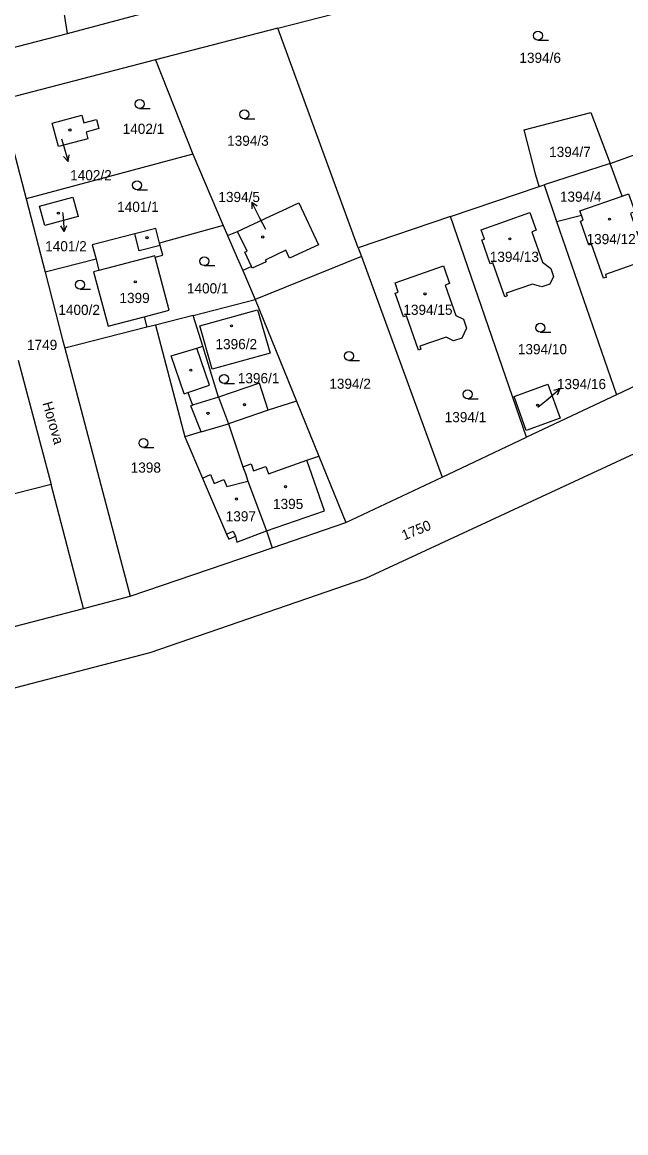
# Model space of a CAD drawing. Extents: x -724107 to -720612, y -1045267 to -1038441.
# Drawn here: x -722467.4 to -722366.5, y -1044248.2 to -1044062.5 of the extents above; entities that cross this region are included whole.
import ezdxf

# ---------------------------------------------------------------- set-up
doc = ezdxf.new("R2010")
doc.units = 0
for name, color, linetype in [('Hranice parcel', 7, 'Continuous'), ('Parcelní čísla', 7, 'Continuous'), ('Pop  PČ popisy', 7, 'Continuous'), ('Vnitřní kresba', 7, 'Continuous'), ('Značky budov', 7, 'Continuous'), ('Značky kultur', 7, 'Continuous')]:
    doc.layers.add(name, color=color, linetype=linetype)

msp = doc.modelspace()

# ---------------------------------------------------------------- linework, layer by layer
at = {"layer": 'Hranice parcel'}
for p, q in [((-722459.84, -1044064.36), (-722463.52, -1044040.54)), ((-722459.84, -1044064.36), (-722444.19, -1044060.22)), ((-722424.66, -1044063.48), (-722445.14, -1044068.79)), ((-722411.22, -1044100.24), (-722424.66, -1044063.48)), ((-722445.14, -1044068.79), (-722438.86, -1044084.57)), ((-722438.86, -1044084.57), (-722466.75, -1044092.04)), ((-722438.86, -1044084.57), (-722433.77, -1044096.47)), ((-722369.11, -1044086.14), (-722364.1, -1044084.33)), ((-722369.11, -1044086.14), (-722380.13, -1044089.7)), ((-722367.07, -1044091.58), (-722369.11, -1044086.14)), ((-722380.95, -1044089.96), (-722380.13, -1044089.7)), ((-722380.13, -1044089.7), (-722378.03, -1044095.81)), ((-722395.76, -1044094.99), (-722380.95, -1044089.96)), ((-722466.75, -1044092.04), (-722463.58, -1044104.3)), ((-722395.76, -1044094.99), (-722411.22, -1044100.24)), ((-722383.05, -1044131.9), (-722395.76, -1044094.99)), ((-722378.03, -1044095.81), (-722373.88, -1044094.74)), ((-722433.77, -1044096.47), (-722433.05, -1044098.14)), ((-722378.03, -1044095.81), (-722368.04, -1044124.81)), ((-722411.22, -1044100.24), (-722410.69, -1044101.68)), ((-722455.06, -1044102.15), (-722463.58, -1044104.3)), ((-722410.69, -1044101.68), (-722428.46, -1044108.87)), ((-722410.69, -1044101.68), (-722397.19, -1044138.58)), ((-722430.53, -1044104.04), (-722428.46, -1044108.87)), ((-722438.8, -1044111.56), (-722428.46, -1044108.87)), ((-722428.46, -1044108.87), (-722421.53, -1044125.89)), ((-722447.03, -1044111.77), (-722446.54, -1044113.52)), ((-722438.8, -1044111.56), (-722445.13, -1044113.16)), ((-722446.54, -1044113.52), (-722460.29, -1044116.99)), ((-722445.13, -1044113.16), (-722446.54, -1044113.52)), ((-722460.29, -1044116.99), (-722449.33, -1044158.5)), ((-722352.7, -1044117.57), (-722368.04, -1044124.81)), ((-722468.09, -1044119.04), (-722462.57, -1044139.84)), ((-722368.04, -1044124.81), (-722383.05, -1044131.9)), ((-722397.19, -1044138.58), (-722383.05, -1044131.9)), ((-722462.57, -1044139.84), (-722478.03, -1044143.75)), ((-722457.16, -1044160.55), (-722462.57, -1044139.84)), ((-722413.27, -1044146.18), (-722397.19, -1044138.58)), ((-722425.63, -1044150.4), (-722413.27, -1044146.18)), ((-722426.54, -1044147.57), (-722425.63, -1044150.4)), ((-722449.33, -1044158.5), (-722425.63, -1044150.4)), ((-722457.16, -1044160.55), (-722449.33, -1044158.5)), ((-722486.01, -1044168.02), (-722457.16, -1044160.55))]:
    msp.add_line(p, q, dxfattribs=at)
for points in [[(-722484.12, -1044025.55), (-722473.03, -1044067.78), (-722459.84, -1044064.36)], [(-722424.66, -1044063.48), (-722356.91, -1044046.08), (-722346.9, -1044078.09)], [(-722445.14, -1044068.79), (-722471.04, -1044075.53), (-722466.75, -1044092.04)], [(-722456.7, -1044080.86), (-722456.4, -1044081.97), (-722461.33, -1044083.29), (-722462.38, -1044079.38), (-722457.45, -1044078.06), (-722457.11, -1044079.32), (-722454.99, -1044078.74), (-722454.57, -1044080.29), (-722456.7, -1044080.86)], [(-722380.95, -1044089.96), (-722381.51, -1044088.05), (-722383.46, -1044080.48), (-722372.3, -1044077.6), (-722369.11, -1044086.14)], [(-722373.88, -1044094.74), (-722374.13, -1044094.05), (-722367.07, -1044091.58)], [(-722367.07, -1044091.58), (-722366, -1044091.2), (-722364.95, -1044094.17), (-722365.67, -1044094.49), (-722364, -1044099.27), (-722362.66, -1044100.15), (-722362.11, -1044101.62), (-722362.49, -1044103.1), (-722363.98, -1044103.64), (-722365.27, -1044103.06), (-722369.88, -1044104.7), (-722369.76, -1044105.17), (-722370.19, -1044105.29), (-722372.18, -1044099.61), (-722372.66, -1044099.78), (-722374.06, -1044095.79), (-722373.58, -1044095.62), (-722373.88, -1044094.74)], [(-722464.51, -1044093.24), (-722458.92, -1044091.73), (-722458.03, -1044094.98), (-722463.64, -1044096.47), (-722464.51, -1044093.24)], [(-722433.05, -1044098.14), (-722431.38, -1044097.48), (-722425.95, -1044094.95), (-722423.85, -1044093.97), (-722421.13, -1044092.7), (-722417.87, -1044099.7), (-722422.69, -1044101.95), (-722423.31, -1044100.63), (-722426.76, -1044102.27), (-722426.63, -1044102.55), (-722428.92, -1044103.61), (-722429.05, -1044103.34), (-722430.53, -1044104.04)], [(-722382.09, -1044106.28), (-722386.47, -1044107.8), (-722386.32, -1044108.24), (-722386.72, -1044108.42), (-722388.69, -1044102.76), (-722389.15, -1044102.91), (-722390.54, -1044098.91), (-722390.09, -1044098.76), (-722390.64, -1044097.19), (-722382.49, -1044094.31), (-722381.44, -1044097.29), (-722382.19, -1044097.54), (-722380.42, -1044102.65), (-722379.03, -1044103.66), (-722378.57, -1044105), (-722379.18, -1044106.3), (-722380.5, -1044106.77), (-722382.09, -1044106.28)], [(-722444.43, -1044099.42), (-722445.06, -1044097.01), (-722448.58, -1044097.91), (-722455.68, -1044099.73), (-722455.06, -1044102.15)], [(-722433.77, -1044096.47), (-722444.03, -1044099.31), (-722444.43, -1044099.42)], [(-722433.05, -1044098.14), (-722431.43, -1044101.92), (-722430.53, -1044104.04)], [(-722447.03, -1044111.77), (-722442.81, -1044110.66), (-722445.15, -1044101.77), (-722443.89, -1044101.43), (-722444.32, -1044099.81), (-722444.43, -1044099.42)], [(-722455.06, -1044102.15), (-722454.58, -1044104.02), (-722455.48, -1044104.25), (-722453.02, -1044113.34), (-722447.03, -1044111.77)], [(-722463.58, -1044104.3), (-722460.65, -1044115.59), (-722460.29, -1044116.99)], [(-722403.65, -1044111.76), (-722405.05, -1044107.8), (-722404.56, -1044107.63), (-722405.06, -1044106.09), (-722396.95, -1044103.22), (-722395.93, -1044106.22), (-722396.68, -1044106.47), (-722394.9, -1044111.56), (-722393.62, -1044112.16), (-722393.09, -1044113.64), (-722393.87, -1044115.31), (-722395.27, -1044115.77), (-722396.53, -1044115.18), (-722400.91, -1044116.7), (-722400.75, -1044117.16), (-722401.16, -1044117.32), (-722403.15, -1044111.6), (-722403.65, -1044111.76)], [(-722434.55, -1044125.22), (-722437.2, -1044116.7), (-722438.8, -1044111.56)], [(-722437.71, -1044113.25), (-722428.05, -1044110.58), (-722425.93, -1044117.85), (-722435.62, -1044120.53), (-722437.71, -1044113.25)], [(-722445.13, -1044113.16), (-722440.23, -1044131.86), (-722437.27, -1044138.74), (-722436.63, -1044140.22), (-722433.23, -1044148.11), (-722432.87, -1044148.94), (-722431.76, -1044148.46), (-722431.52, -1044149.45), (-722426.54, -1044147.57)], [(-722324.82, -1044115.98), (-722410.02, -1044155.53), (-722446.04, -1044167.99), (-722575.31, -1044201.65), (-722763.76, -1044250.53), (-722768.54, -1044251.38), (-722789.41, -1044252.9), (-722791.7, -1044253.04)], [(-722421.53, -1044125.89), (-722426.28, -1044127.39), (-722427.71, -1044122.89), (-722434.55, -1044125.22)], [(-722385.15, -1044125.08), (-722379.49, -1044123.04), (-722377.44, -1044128.73), (-722383.12, -1044130.8), (-722385.15, -1044125.08)], [(-722434.55, -1044125.22), (-722432.91, -1044129.64), (-722430.49, -1044136.86), (-722430.09, -1044137.99), (-722429.66, -1044139.26), (-722426.54, -1044147.57)], [(-722421.53, -1044125.89), (-722417.8, -1044135.06), (-722413.27, -1044146.18)]]:
    msp.add_lwpolyline(points, dxfattribs=at)
at = {"layer": 'Pop  PČ popisy'}
for p, q in [((-722460.82, -1044081.98), (-722460.56, -1044082.89)), ((-722460.56, -1044082.89), (-722459.73, -1044085.78)), ((-722459.73, -1044085.78), (-722460.49, -1044084.95)), ((-722459.73, -1044085.78), (-722459.53, -1044084.67)), ((-722427.64, -1044095.24), (-722429, -1044092.57)), ((-722429, -1044092.57), (-722428.1, -1044093.23)), ((-722429, -1044092.57), (-722428.99, -1044093.69)), ((-722460.64, -1044094.32), (-722460.62, -1044094.53)), ((-722460.62, -1044094.53), (-722460.36, -1044097.52)), ((-722426.65, -1044097.18), (-722427.64, -1044095.24)), ((-722460.36, -1044097.52), (-722460.95, -1044096.57)), ((-722460.36, -1044097.52), (-722459.95, -1044096.48)), ((-722379.78, -1044125.75), (-722377.48, -1044123.82)), ((-722377.48, -1044123.82), (-722378.57, -1044124.08)), ((-722377.48, -1044123.82), (-722377.93, -1044124.85)), ((-722381.16, -1044126.89), (-722379.78, -1044125.75))]:
    msp.add_line(p, q, dxfattribs=at)
at = {"layer": 'Vnitřní kresba'}
for p, q in [((-722429.81, -1044100.78), (-722431.38, -1044097.48)), ((-722430.16, -1044100.95), (-722429.81, -1044100.78)), ((-722429.05, -1044103.34), (-722430.16, -1044100.95)), ((-722442.47, -1044118.28), (-722438.18, -1044116.99)), ((-722438.18, -1044116.99), (-722437.2, -1044116.7)), ((-722436.11, -1044123.21), (-722438.18, -1044116.99)), ((-722440.34, -1044124.62), (-722442.47, -1044118.28)), ((-722439.72, -1044124.41), (-722436.11, -1044123.21)), ((-722440.34, -1044124.62), (-722439.72, -1044124.41)), ((-722439.72, -1044124.41), (-722438.9, -1044126.55)), ((-722439.19, -1044126.64), (-722438.9, -1044126.55)), ((-722437.46, -1044131), (-722439.19, -1044126.64)), ((-722434.55, -1044125.22), (-722438.9, -1044126.55)), ((-722426.28, -1044127.39), (-722432.91, -1044129.64)), ((-722437.46, -1044131), (-722432.91, -1044129.64)), ((-722437.46, -1044131), (-722440.23, -1044131.86)), ((-722426.23, -1044138.03), (-722419.81, -1044135.77)), ((-722419.81, -1044135.77), (-722417.8, -1044135.06)), ((-722416.84, -1044144.22), (-722419.81, -1044135.77)), ((-722430.49, -1044136.86), (-722429.11, -1044136.37)), ((-722429.11, -1044136.37), (-722428.71, -1044137.5)), ((-722428.71, -1044137.5), (-722426.67, -1044136.78)), ((-722426.67, -1044136.78), (-722426.23, -1044138.03)), ((-722437.27, -1044138.74), (-722435.93, -1044138.16)), ((-722435.93, -1044138.16), (-722435.29, -1044139.64)), ((-722435.29, -1044139.64), (-722433.69, -1044138.95)), ((-722433.69, -1044138.95), (-722433.18, -1044140.12)), ((-722433.18, -1044140.12), (-722429.66, -1044139.26)), ((-722426.54, -1044147.57), (-722416.84, -1044144.22)), ((-722433.23, -1044148.11), (-722432.12, -1044147.63)), ((-722432.12, -1044147.63), (-722431.76, -1044148.46))]:
    msp.add_line(p, q, dxfattribs=at)
for points in [[(-722444.32, -1044099.81), (-722447.84, -1044100.71), (-722448.58, -1044097.91)], [(-722445.15, -1044101.77), (-722445.2, -1044101.59), (-722454.58, -1044104.02)]]:
    msp.add_lwpolyline(points, dxfattribs=at)
at = {"layer": 'Značky budov'}
for centre in [(-722459.42, -1044080.52), (-722461.35, -1044094.44), (-722369.2, -1044095.42), (-722446.54, -1044098.53), (-722427.18, -1044098.41), (-722385.87, -1044098.72), (-722448.49, -1044105.9), (-722400.04, -1044107.94), (-722432.41, -1044113.27), (-722439.21, -1044120.7), (-722430.22, -1044126.46), (-722381.21, -1044126.55), (-722436.34, -1044127.9), (-722423.38, -1044140.18), (-722431.57, -1044142.24)]:
    msp.add_circle(centre, 0.175, dxfattribs=at)
at = {"layer": 'Značky kultur'}
for p, q in [((-722381.17, -1044065.49), (-722379.42, -1044065.49)), ((-722447.77, -1044076.92), (-722446.02, -1044076.92)), ((-722430.27, -1044078.65), (-722428.52, -1044078.65)), ((-722448.19, -1044090.51), (-722446.44, -1044090.51)), ((-722436.95, -1044103.21), (-722435.2, -1044103.21)), ((-722457.73, -1044107.13), (-722455.98, -1044107.13)), ((-722380.78, -1044114.35), (-722379.03, -1044114.35)), ((-722412.76, -1044119.06), (-722411.01, -1044119.06)), ((-722433.64, -1044122.9), (-722431.89, -1044122.9)), ((-722392.9, -1044125.48), (-722391.15, -1044125.48)), ((-722447.12, -1044133.63), (-722445.37, -1044133.63))]:
    msp.add_line(p, q, dxfattribs=at)
for centre in [(-722381.17, -1044064.74), (-722447.77, -1044076.17), (-722430.27, -1044077.9), (-722448.19, -1044089.76), (-722436.95, -1044102.46), (-722457.73, -1044106.38), (-722380.78, -1044113.6), (-722412.76, -1044118.31), (-722433.64, -1044122.15), (-722392.9, -1044124.73), (-722447.12, -1044132.88)]:
    msp.add_circle(centre, 0.75, dxfattribs=at)

# ---------------------------------------------------------------- texts
at = {"layer": 'Parcelní čísla'}
for s, p in [('1394/6', (-722384.26, -1044069.29)), ('1402/1', (-722450.6, -1044081.17)), ('1394/3', (-722433.13, -1044083.16)), ('1394/7', (-722379.29, -1044085.03)), ('1402/2', (-722459.38, -1044088.93)), ('1394/5', (-722434.6, -1044092.57)), ('1394/4', (-722377.49, -1044092.52)), ('1401/1', (-722451.52, -1044094.22)), ('1401/2', (-722463.56, -1044100.81)), ('1394/12', (-722373.03, -1044099.61)), ('1394/13', (-722389.21, -1044102.57)), ('1400/1', (-722439.86, -1044107.85)), ('1399', (-722451.14, -1044109.46)), ('1400/2', (-722461.36, -1044111.45)), ('1394/15', (-722403.66, -1044111.44)), ('1749', (-722466.6, -1044117.31)), ('1396/2', (-722435.08, -1044117.18)), ('1394/10', (-722384.52, -1044118.03)), ('1396/1', (-722431.35, -1044122.88)), ('1394/2', (-722416.05, -1044123.81)), ('1394/16', (-722377.99, -1044123.86)), ('1394/1', (-722396.75, -1044129.39)), ('1398', (-722449.26, -1044137.83)), ('1395', (-722425.46, -1044143.91)), ('1397', (-722433.37, -1044145.98))]:
    msp.add_text(s, height=1.7, dxfattribs=at).set_placement(p)
msp.add_text('1750', height=1.7, rotation=22, dxfattribs=at).set_placement((-722403.54, -1044149.18))
at = {"layer": 'Pop  PČ popisy'}
msp.add_text('Horova', height=1.7, rotation=286, dxfattribs=at).set_placement((-722464.04, -1044126.21))

doc.saveas('drawing.dxf')
